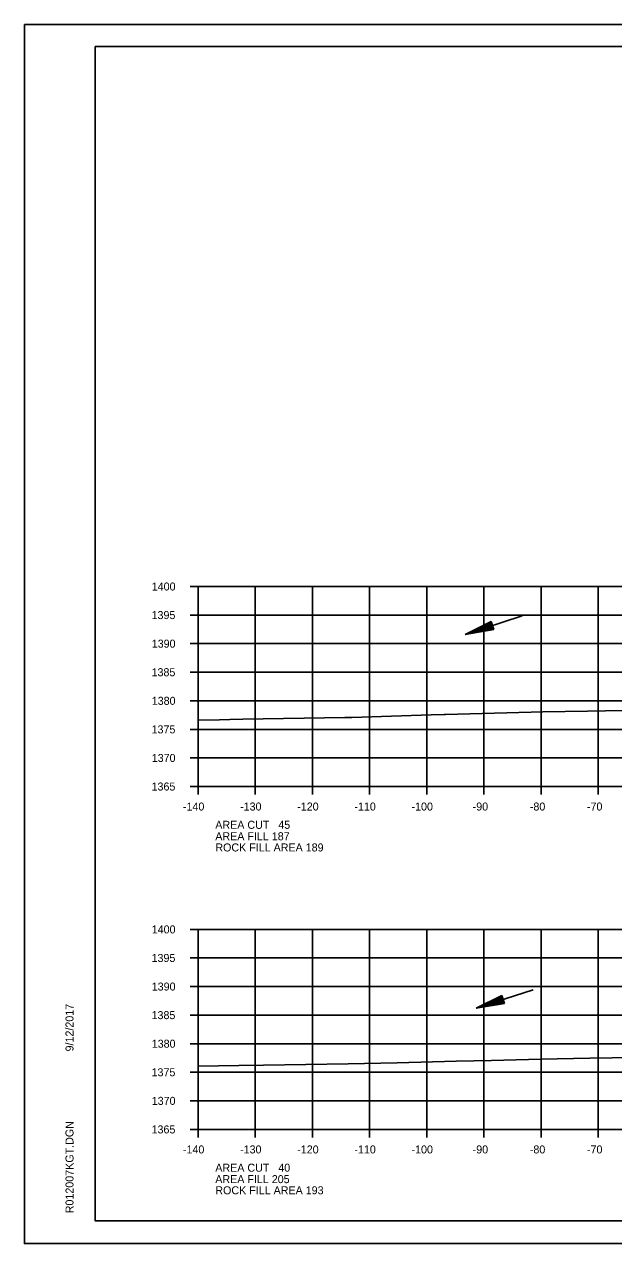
# Model space of a CAD drawing. Extents: x 1374311 to 1383814, y 384102 to 406278.
# Drawn here: x 1382469.7 to 1382572.8, y 397104.9 to 397318.2 of the extents above; entities that cross this region are included whole.
import ezdxf

# ---------------------------------------------------------------- set-up
doc = ezdxf.new("R2010")
doc.units = 0
for name, color, linetype in [('R_Axis', 7, 'Continuous'), ('R_Axis Annot', 7, 'Continuous'), ('R_Border', 7, 'Continuous'), ('R_Draft', 7, 'Continuous'), ('R_Exist Surface', 7, 'Continuous'), ('R_Fin Surface', 7, 'Continuous'), ('R_Grid', 7, 'Continuous'), ('R_No Plot', 7, 'Continuous'), ('R_Water', 7, 'Continuous')]:
    doc.layers.add(name, color=color, linetype=linetype)

msp = doc.modelspace()

# ---------------------------------------------------------------- linework, layer by layer
at = {"layer": 'R_Axis'}
for p, q in [((1382498.67, 397219.88), (1382500.07, 397219.88)), ((1382500.07, 397184.88), (1382500.07, 397219.88)), ((1382498.67, 397214.88), (1382500.07, 397214.88)), ((1382498.67, 397209.88), (1382500.07, 397209.88)), ((1382498.67, 397204.88), (1382500.07, 397204.88)), ((1382498.67, 397199.88), (1382500.07, 397199.88)), ((1382498.67, 397194.88), (1382500.07, 397194.88)), ((1382498.67, 397189.88), (1382500.07, 397189.88)), ((1382498.67, 397184.88), (1382500.07, 397184.88)), ((1382500.07, 397184.88), (1382780.07, 397184.88)), ((1382500.07, 397183.48), (1382500.07, 397184.88)), ((1382510.07, 397183.48), (1382510.07, 397184.88)), ((1382520.07, 397183.48), (1382520.07, 397184.88)), ((1382530.07, 397183.48), (1382530.07, 397184.88)), ((1382540.07, 397183.48), (1382540.07, 397184.88)), ((1382550.07, 397183.48), (1382550.07, 397184.88)), ((1382560.07, 397183.48), (1382560.07, 397184.88)), ((1382570.07, 397183.48), (1382570.07, 397184.88)), ((1382498.67, 397159.88), (1382500.07, 397159.88)), ((1382500.07, 397124.88), (1382500.07, 397159.88)), ((1382498.67, 397154.88), (1382500.07, 397154.88)), ((1382498.67, 397149.88), (1382500.07, 397149.88)), ((1382498.67, 397144.88), (1382500.07, 397144.88)), ((1382498.67, 397139.88), (1382500.07, 397139.88)), ((1382498.67, 397134.88), (1382500.07, 397134.88)), ((1382498.67, 397129.88), (1382500.07, 397129.88)), ((1382498.67, 397124.88), (1382500.07, 397124.88)), ((1382500.07, 397124.88), (1382780.07, 397124.88)), ((1382500.07, 397123.48), (1382500.07, 397124.88)), ((1382510.07, 397123.48), (1382510.07, 397124.88)), ((1382520.07, 397123.48), (1382520.07, 397124.88)), ((1382530.07, 397123.48), (1382530.07, 397124.88)), ((1382540.07, 397123.48), (1382540.07, 397124.88)), ((1382550.07, 397123.48), (1382550.07, 397124.88)), ((1382560.07, 397123.48), (1382560.07, 397124.88)), ((1382570.07, 397123.48), (1382570.07, 397124.88))]:
    msp.add_line(p, q, dxfattribs=at)
at = {"layer": 'R_Border'}
for p, q in [((1382482.07, 397314.34), (1382798.25, 397314.34)), ((1382482.07, 397108.88), (1382482.07, 397314.34)), ((1382482.07, 397108.88), (1382482.07, 397108.88)), ((1382798.25, 397108.88), (1382482.07, 397108.88))]:
    msp.add_line(p, q, dxfattribs=at)
at = {"layer": 'R_Draft'}
for p, q in [((1382551.32, 397213.77), (1382546.8, 397211.51)), ((1382551.36, 397213.65), (1382547.59, 397211.77)), ((1382551.4, 397213.53), (1382548.41, 397212.03)), ((1382551.44, 397213.41), (1382549.2, 397212.29)), ((1382551.48, 397213.29), (1382550.01, 397212.55)), ((1382551.79, 397212.34), (1382551.32, 397213.77)), ((1382551.79, 397212.34), (1382546.8, 397211.51)), ((1382551.75, 397212.46), (1382547.59, 397211.77)), ((1382551.71, 397212.58), (1382548.41, 397212.03)), ((1382551.67, 397212.7), (1382549.2, 397212.29)), ((1382551.63, 397212.82), (1382550.01, 397212.55)), ((1382551.52, 397213.17), (1382550.8, 397212.81)), ((1382551.59, 397212.94), (1382550.8, 397212.81)), ((1382553.24, 397148.32), (1382548.71, 397146.07)), ((1382553.28, 397148.21), (1382549.51, 397146.33)), ((1382553.31, 397148.08), (1382550.32, 397146.59)), ((1382553.35, 397147.97), (1382551.12, 397146.85)), ((1382553.58, 397147.26), (1382551.12, 397146.85)), ((1382553.39, 397147.84), (1382551.92, 397147.11)), ((1382553.54, 397147.38), (1382551.92, 397147.11)), ((1382553.43, 397147.72), (1382552.72, 397147.37)), ((1382553.5, 397147.5), (1382552.72, 397147.37)), ((1382553.7, 397146.9), (1382553.24, 397148.32)), ((1382553.7, 397146.9), (1382548.71, 397146.07)), ((1382553.66, 397147.02), (1382549.51, 397146.33)), ((1382553.62, 397147.14), (1382550.32, 397146.59))]:
    msp.add_line(p, q, dxfattribs=at)
at = {"layer": 'R_Exist Surface'}
for points in [[(1382500.07, 397196.47), (1382503.79, 397196.54), (1382505.6, 397196.59), (1382507.88, 397196.65), (1382525.72, 397196.95), (1382526.02, 397196.96), (1382526.96, 397196.97), (1382540.87, 397197.41), (1382543.13, 397197.48), (1382543.36, 397197.48), (1382558.37, 397197.91), (1382560.39, 397197.95), (1382568.18, 397198.05), (1382590.13, 397198.47)], [(1382500.07, 397135.95), (1382507.2, 397136.05), (1382511.51, 397136.12), (1382526.34, 397136.35), (1382534.88, 397136.52), (1382545.21, 397136.84), (1382551.38, 397136.94), (1382560.02, 397137.19), (1382568.61, 397137.37), (1382595.78, 397137.76)]]:
    msp.add_lwpolyline(points, dxfattribs=at)
at = {"layer": 'R_Grid'}
for p, q in [((1382500.07, 397219.88), (1382780.07, 397219.88)), ((1382500.07, 397184.88), (1382500.07, 397219.88)), ((1382510.07, 397184.88), (1382510.07, 397219.88)), ((1382520.07, 397184.88), (1382520.07, 397219.88)), ((1382530.07, 397184.88), (1382530.07, 397219.88)), ((1382540.07, 397184.88), (1382540.07, 397219.88)), ((1382550.07, 397184.88), (1382550.07, 397219.88)), ((1382560.07, 397184.88), (1382560.07, 397219.88)), ((1382570.07, 397184.88), (1382570.07, 397219.88)), ((1382500.07, 397214.88), (1382780.07, 397214.88)), ((1382500.07, 397209.88), (1382780.07, 397209.88)), ((1382500.07, 397204.88), (1382780.07, 397204.88)), ((1382500.07, 397199.88), (1382780.07, 397199.88)), ((1382500.07, 397194.88), (1382780.07, 397194.88)), ((1382500.07, 397189.88), (1382780.07, 397189.88)), ((1382500.07, 397184.88), (1382780.07, 397184.88)), ((1382500.07, 397159.88), (1382780.07, 397159.88)), ((1382500.07, 397124.88), (1382500.07, 397159.88)), ((1382510.07, 397124.88), (1382510.07, 397159.88)), ((1382520.07, 397124.88), (1382520.07, 397159.88)), ((1382530.07, 397124.88), (1382530.07, 397159.88)), ((1382540.07, 397124.88), (1382540.07, 397159.88)), ((1382550.07, 397124.88), (1382550.07, 397159.88)), ((1382560.07, 397124.88), (1382560.07, 397159.88)), ((1382570.07, 397124.88), (1382570.07, 397159.88)), ((1382500.07, 397154.88), (1382780.07, 397154.88)), ((1382500.07, 397149.88), (1382780.07, 397149.88)), ((1382500.07, 397144.88), (1382780.07, 397144.88)), ((1382500.07, 397139.88), (1382780.07, 397139.88)), ((1382500.07, 397134.88), (1382780.07, 397134.88)), ((1382500.07, 397129.88), (1382780.07, 397129.88)), ((1382500.07, 397124.88), (1382780.07, 397124.88))]:
    msp.add_line(p, q, dxfattribs=at)
at = {"layer": 'R_No Plot'}
for p, q in [((1382469.67, 397318.24), (1382803, 397318.24)), ((1382469.67, 397104.9), (1382803, 397104.9))]:
    msp.add_line(p, q, dxfattribs=at)
for points in [[(1382469.66, 397318.24), (1382803, 397318.24), (1382803, 397104.9), (1382469.66, 397104.9)], [(1382715.99, 397314.34), (1382715.99, 397304.46), (1382751.72, 397304.46), (1382751.72, 397301.54), (1382774.92, 397301.54), (1382774.92, 397277.21), (1382798.25, 397277.21), (1382798.25, 397108.88), (1382482.07, 397108.88), (1382482.07, 397314.34)]]:
    msp.add_lwpolyline(points, close=True, dxfattribs=at)
at = {"layer": 'R_Water'}
for p, q in [((1382556.79, 397214.75), (1382546.8, 397211.51)), ((1382558.71, 397149.31), (1382548.71, 397146.07))]:
    msp.add_line(p, q, dxfattribs=at)

# ---------------------------------------------------------------- texts
at = {"layer": 'R_Axis Annot'}
for s, p in [('1400', (1382491.95, 397219.18)), ('1395', (1382491.92, 397214.18)), ('1390', (1382491.95, 397209.18)), ('1385', (1382491.92, 397204.18)), ('1380', (1382491.95, 397199.18)), ('1375', (1382491.92, 397194.18)), ('1370', (1382491.95, 397189.18)), ('1365', (1382491.92, 397184.18)), ('-140', (1382497.41, 397180.68)), ('-130', (1382507.41, 397180.68)), ('-120', (1382517.41, 397180.68)), ('-110', (1382527.41, 397180.68)), ('-100', (1382537.41, 397180.68)), ('-90', (1382548.11, 397180.68)), ('-80', (1382558.11, 397180.68)), ('-70', (1382568.11, 397180.68)), ('AREA CUT   45', (1382503.07, 397177.48)), ('AREA FILL 187', (1382503.07, 397175.48)), ('1400', (1382491.95, 397159.18)), ('1395', (1382491.92, 397154.18)), ('1390', (1382491.95, 397149.18)), ('1385', (1382491.92, 397144.18)), ('1380', (1382491.95, 397139.18)), ('1375', (1382491.92, 397134.18)), ('1370', (1382491.95, 397129.18)), ('1365', (1382491.92, 397124.18)), ('-140', (1382497.41, 397120.68)), ('-130', (1382507.41, 397120.68)), ('-120', (1382517.41, 397120.68)), ('-110', (1382527.41, 397120.68)), ('-100', (1382537.41, 397120.68)), ('-90', (1382548.11, 397120.68)), ('-80', (1382558.11, 397120.68)), ('-70', (1382568.11, 397120.68)), ('AREA CUT   40', (1382503.07, 397117.48)), ('AREA FILL 205', (1382503.07, 397115.48))]:
    msp.add_text(s, height=1.4, dxfattribs=at).set_placement(p)
at = {"layer": 'R_Border'}
for s, p in [('9/12/2017', (1382478.26, 397138.53)), ('R012007KGT.DGN', (1382478.26, 397110.21))]:
    msp.add_text(s, height=1.4, rotation=90, dxfattribs=at).set_placement(p)
at = {"layer": 'R_Fin Surface'}
for s, p in [('ROCK FILL AREA 189', (1382503.08, 397173.52)), ('ROCK FILL AREA 193', (1382503.08, 397113.53))]:
    msp.add_text(s, height=1.4, dxfattribs=at).set_placement(p)

doc.saveas('drawing.dxf')
